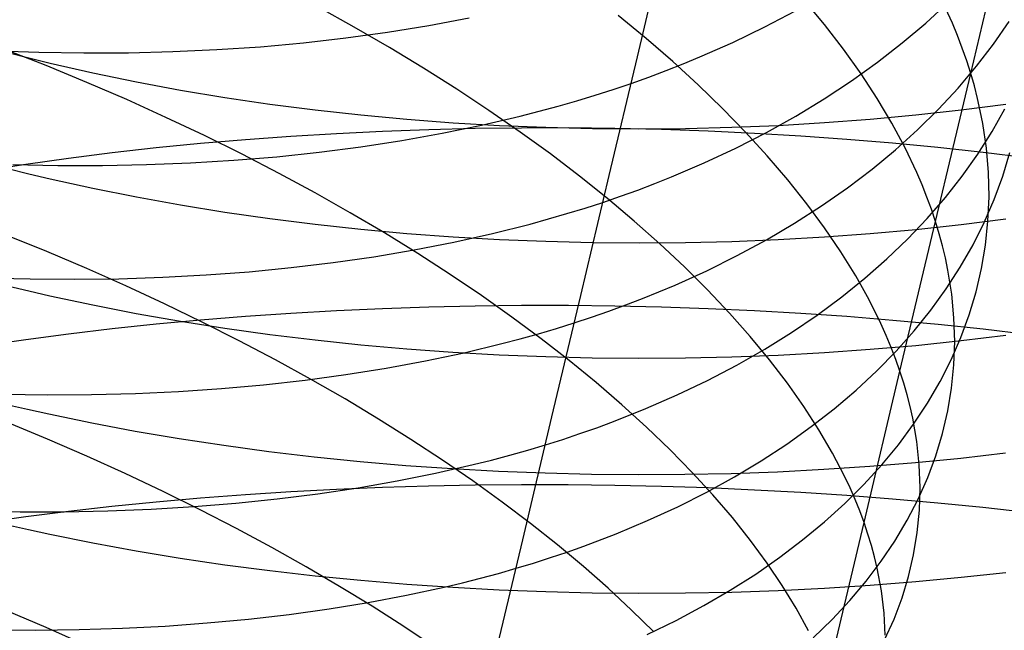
# Model space of a CAD drawing. Extents: x -383 to 1849, y -1185 to -529.
# Tile 363 of 656: x 244.15 to 254.54, y -978.94 to -972.5. Entities that reach past the tile are written whole.
import ezdxf

# ---------------------------------------------------------------- set-up
doc = ezdxf.new("R2010")
doc.units = 0
doc.layers.add('PREDEFINITO', color=7, linetype='CONTINUOUS')

msp = doc.modelspace()

# ---------------------------------------------------------------- linework, layer by layer
at = {"layer": 'PREDEFINITO'}
for p, q in [((254.189, -973.067, 494.89), (254.919, -969.988, 496.728)), ((250.671, -972.893, 511.34), (250.963, -971.658, 512.224)), ((253.995, -972.535, 494.097), (253.873, -972.268, 493.708)), ((247.683, -972.578, 484.921), (247.304, -972.368, 484.692)), ((252.646, -972.552, 490.941), (252.432, -972.293, 490.584)), ((253.714, -972.535, 506.92), (253.95, -972.317, 506.548)), ((248.469, -972.562, 513.817), (248.896, -972.482, 513.593)), ((250.763, -972.698, 488.02), (250.469, -972.456, 487.709)), ((252.014, -972.577, 510.234), (252.338, -972.405, 509.911)), ((248.053, -972.792, 485.163), (247.683, -972.578, 484.921)), ((248.034, -972.633, 514.031), (248.469, -972.562, 513.817)), ((251.678, -972.739, 510.548), (252.014, -972.577, 510.234)), ((252.846, -972.812, 491.304), (252.646, -972.552, 490.941)), ((253.466, -972.746, 507.287), (253.714, -972.535, 506.92)), ((254.049, -972.668, 494.293), (253.995, -972.535, 494.097)), ((254.43, -972.758, 504.1), (254.596, -972.518, 503.703)), ((247.145, -972.744, 514.427), (247.593, -972.693, 514.234)), ((247.593, -972.693, 514.234), (248.034, -972.633, 514.031)), ((251.044, -972.942, 488.34), (250.763, -972.698, 488.02)), ((254.1, -972.801, 494.491), (254.049, -972.668, 494.293)), ((246.232, -972.816, 514.78), (246.691, -972.785, 514.609)), ((246.691, -972.785, 514.609), (247.145, -972.744, 514.427)), ((248.414, -973.01, 485.416), (248.053, -972.792, 485.163)), ((251.331, -972.893, 510.854), (251.678, -972.739, 510.548)), ((253.031, -973.072, 491.674), (252.846, -972.812, 491.304)), ((253.204, -972.95, 507.649), (253.466, -972.746, 507.287)), ((254.147, -972.934, 494.69), (254.1, -972.801, 494.491)), ((254.25, -972.992, 504.494), (254.43, -972.758, 504.1)), ((243.873, -972.826, 515.468), (244.352, -972.843, 515.353)), ((244.431, -972.985, 482.715), (243.996, -972.815, 482.576)), ((244.025, -972.847, 637.009), (244.247, -972.904, 636.927)), ((244.247, -972.904, 636.927), (244.471, -972.959, 636.848)), ((244.352, -972.843, 515.353), (244.827, -972.851, 515.226)), ((244.827, -972.851, 515.226), (245.299, -972.849, 515.089)), ((245.299, -972.849, 515.089), (245.768, -972.837, 514.94)), ((245.768, -972.837, 514.94), (246.232, -972.816, 514.78)), ((250.373, -974.144, 510.479), (250.671, -972.893, 511.34)), ((251.154, -972.966, 511.004), (251.331, -972.893, 510.854)), ((244.86, -973.162, 482.869), (244.431, -972.985, 482.715)), ((244.471, -972.959, 636.848), (244.924, -973.062, 636.701)), ((248.764, -973.232, 485.68), (248.414, -973.01, 485.416)), ((250.973, -973.037, 511.152), (251.154, -972.966, 511.004)), ((251.313, -973.188, 488.669), (251.044, -972.942, 488.34)), ((252.93, -973.146, 508.004), (253.204, -972.95, 507.649)), ((254.056, -973.221, 504.885), (254.25, -972.992, 504.494)), ((254.189, -973.067, 494.89), (254.147, -972.934, 494.69)), ((244.924, -973.062, 636.701), (245.383, -973.156, 636.566)), ((250.605, -973.172, 511.44), (250.79, -973.106, 511.297)), ((250.79, -973.106, 511.297), (250.973, -973.037, 511.152)), ((253.202, -973.332, 492.051), (253.031, -973.072, 491.674)), ((253.818, -974.63, 494.016), (254.189, -973.067, 494.89)), ((254.227, -973.199, 495.091), (254.189, -973.067, 494.89)), ((245.281, -973.344, 483.037), (244.86, -973.162, 482.869)), ((245.383, -973.156, 636.566), (245.848, -973.243, 636.445)), ((250.416, -973.236, 511.58), (250.605, -973.172, 511.44)), ((251.569, -973.437, 489.006), (251.313, -973.188, 488.669)), ((252.643, -973.336, 508.353), (252.93, -973.146, 508.004)), ((253.849, -973.444, 505.271), (254.056, -973.221, 504.885)), ((254.261, -973.331, 495.293), (254.227, -973.199, 495.091)), ((245.848, -973.243, 636.445), (246.318, -973.321, 636.337)), ((246.318, -973.321, 636.337), (246.792, -973.391, 636.243)), ((249.104, -973.457, 485.955), (248.764, -973.232, 485.68)), ((250.031, -973.356, 511.853), (250.225, -973.297, 511.718)), ((250.225, -973.297, 511.718), (250.416, -973.236, 511.58)), ((254.29, -973.463, 495.495), (254.261, -973.331, 495.293)), ((245.694, -973.531, 483.219), (245.281, -973.344, 483.037)), ((246.792, -973.391, 636.243), (247.271, -973.452, 636.161)), ((249.435, -973.517, 512.244), (249.835, -973.412, 511.986)), ((249.835, -973.412, 511.986), (250.031, -973.356, 511.853)), ((252.344, -973.517, 508.696), (252.643, -973.336, 508.353)), ((253.357, -973.593, 492.433), (253.202, -973.332, 492.051)), ((254.088, -973.451, 636.376), (254.561, -973.39, 636.487)), ((246.1, -973.723, 483.413), (245.694, -973.531, 483.219)), ((247.271, -973.452, 636.161), (247.753, -973.505, 636.092)), ((247.753, -973.505, 636.092), (248.238, -973.551, 636.037)), ((249.027, -973.613, 512.493), (249.435, -973.517, 512.244)), ((249.434, -973.686, 486.24), (249.104, -973.457, 485.955)), ((251.812, -973.686, 489.352), (251.569, -973.437, 489.006)), ((252.034, -973.69, 509.031), (252.344, -973.517, 508.696)), ((253.129, -973.549, 636.192), (253.61, -973.504, 636.278)), ((253.61, -973.504, 636.278), (254.088, -973.451, 636.376)), ((253.628, -973.662, 505.654), (253.849, -973.444, 505.271)), ((254.316, -973.594, 495.699), (254.29, -973.463, 495.495)), ((254.414, -973.681, 502.411), (254.55, -973.44, 502.005)), ((248.238, -973.551, 636.037), (248.725, -973.587, 635.994)), ((248.609, -973.699, 512.731), (249.027, -973.613, 512.493)), ((248.725, -973.587, 635.994), (249.214, -973.616, 635.965)), ((249.214, -973.616, 635.965), (249.705, -973.636, 635.948)), ((249.705, -973.636, 635.948), (250.196, -973.648, 635.945)), ((251.178, -973.648, 635.976), (251.669, -973.636, 636.011)), ((251.669, -973.636, 636.011), (252.157, -973.615, 636.058)), ((252.157, -973.615, 636.058), (252.644, -973.586, 636.119)), ((252.644, -973.586, 636.119), (253.129, -973.549, 636.192)), ((253.496, -973.853, 492.821), (253.357, -973.593, 492.433)), ((254.354, -973.855, 496.109), (254.316, -973.594, 495.699)), ((246.498, -973.92, 483.621), (246.1, -973.723, 483.413)), ((247.012, -973.732, 669.709), (246.534, -973.767, 669.603)), ((247.495, -973.703, 669.802), (247.012, -973.732, 669.709)), ((247.98, -973.679, 669.88), (247.495, -973.703, 669.802)), ((248.468, -973.662, 669.945), (247.98, -973.679, 669.88)), ((248.184, -973.775, 512.958), (248.609, -973.699, 512.731)), ((248.957, -973.65, 669.996), (248.468, -973.662, 669.945)), ((249.449, -973.644, 670.032), (248.957, -973.65, 669.996)), ((249.752, -973.917, 486.536), (249.434, -973.686, 486.24)), ((249.941, -973.643, 670.055), (249.449, -973.644, 670.032)), ((250.433, -973.649, 670.063), (249.941, -973.643, 670.055)), ((250.196, -973.648, 635.945), (250.687, -973.652, 635.954)), ((250.925, -973.66, 670.057), (250.433, -973.649, 670.063)), ((250.687, -973.652, 635.954), (251.178, -973.648, 635.976)), ((251.417, -973.677, 670.038), (250.925, -973.66, 670.057)), ((251.907, -973.7, 670.004), (251.417, -973.677, 670.038)), ((251.711, -973.856, 509.358), (252.034, -973.69, 509.031)), ((252.042, -973.938, 489.705), (251.812, -973.686, 489.352)), ((252.395, -973.729, 669.955), (251.907, -973.7, 670.004)), ((252.881, -973.763, 669.893), (252.395, -973.729, 669.955)), ((253.394, -973.872, 506.032), (253.628, -973.662, 505.654)), ((254.264, -973.919, 502.816), (254.414, -973.681, 502.411)), ((246.06, -973.808, 669.483), (245.59, -973.854, 669.349)), ((246.534, -973.767, 669.603), (246.06, -973.808, 669.483)), ((247.311, -973.899, 513.382), (247.751, -973.842, 513.175)), ((247.751, -973.842, 513.175), (248.184, -973.775, 512.958)), ((253.364, -973.804, 669.816), (252.881, -973.763, 669.893)), ((253.843, -973.85, 669.725), (253.364, -973.804, 669.816)), ((254.319, -973.902, 669.62), (253.843, -973.85, 669.725)), ((245.126, -973.906, 669.201), (244.667, -973.964, 669.04)), ((245.59, -973.854, 669.349), (245.126, -973.906, 669.201)), ((246.412, -973.983, 513.762), (246.864, -973.946, 513.577)), ((246.888, -974.122, 483.841), (246.498, -973.92, 483.621)), ((246.864, -973.946, 513.577), (247.311, -973.899, 513.382)), ((250.06, -974.151, 486.841), (249.752, -973.917, 486.536)), ((251.377, -974.012, 509.677), (251.711, -973.856, 509.358)), ((252.257, -974.19, 490.065), (252.042, -973.938, 489.705)), ((253.147, -974.077, 506.404), (253.394, -973.872, 506.032)), ((253.62, -974.113, 493.214), (253.496, -973.853, 492.821)), ((254.1, -974.151, 503.218), (254.264, -973.919, 502.816)), ((254.789, -973.959, 669.5), (254.319, -973.902, 669.62)), ((254.376, -974.114, 496.522), (254.354, -973.855, 496.109)), ((254.526, -974.15, 499.9), (254.601, -973.9, 499.485)), ((244.215, -974.028, 668.865), (243.77, -974.097, 668.676)), ((244.078, -974.029, 514.518), (244.552, -974.039, 514.39)), ((244.667, -973.964, 669.04), (244.215, -974.028, 668.865)), ((244.552, -974.039, 514.39), (245.024, -974.039, 514.25)), ((245.024, -974.039, 514.25), (245.491, -974.03, 514.098)), ((245.491, -974.03, 514.098), (245.954, -974.012, 513.936)), ((245.954, -974.012, 513.936), (246.412, -973.983, 513.762)), ((251.031, -974.16, 509.987), (251.377, -974.012, 509.677)), ((244.025, -974.071, 637.842), (244.247, -974.126, 637.759)), ((244.247, -974.126, 637.759), (244.471, -974.179, 637.679)), ((247.268, -974.327, 484.073), (246.888, -974.122, 483.841)), ((250.355, -974.387, 487.155), (250.06, -974.151, 486.841)), ((250.072, -975.411, 509.643), (250.373, -974.144, 510.479)), ((250.854, -974.23, 510.139), (251.031, -974.16, 509.987)), ((252.887, -974.274, 506.771), (253.147, -974.077, 506.404)), ((253.675, -974.243, 493.413), (253.62, -974.113, 493.214)), ((253.921, -974.378, 503.618), (254.1, -974.151, 503.218)), ((254.382, -974.371, 496.938), (254.376, -974.114, 496.522)), ((254.437, -974.396, 500.316), (254.526, -974.15, 499.9)), ((244.471, -974.179, 637.679), (244.924, -974.279, 637.53)), ((250.674, -974.298, 510.289), (250.854, -974.23, 510.139)), ((252.459, -974.442, 490.433), (252.257, -974.19, 490.065)), ((253.727, -974.372, 493.613), (253.675, -974.243, 493.413)), ((244.924, -974.279, 637.53), (245.383, -974.371, 637.393)), ((247.639, -974.537, 484.318), (247.268, -974.327, 484.073)), ((250.306, -974.428, 510.581), (250.491, -974.364, 510.436)), ((250.491, -974.364, 510.436), (250.674, -974.298, 510.289)), ((252.615, -974.464, 507.132), (252.887, -974.274, 506.771)), ((245.383, -974.371, 637.393), (245.848, -974.455, 637.271)), ((245.848, -974.455, 637.271), (246.318, -974.531, 637.161)), ((250.118, -974.489, 510.723), (250.306, -974.428, 510.581)), ((250.638, -974.626, 487.479), (250.355, -974.387, 487.155)), ((252.33, -974.647, 507.486), (252.615, -974.464, 507.132)), ((252.646, -974.696, 490.807), (252.459, -974.442, 490.433)), ((253.774, -974.501, 493.814), (253.727, -974.372, 493.613)), ((253.729, -974.599, 504.013), (253.921, -974.378, 503.618)), ((254.332, -974.639, 500.73), (254.437, -974.396, 500.316)), ((254.371, -974.626, 497.355), (254.382, -974.371, 496.938)), ((246.318, -974.531, 637.161), (246.792, -974.599, 637.065)), ((248.001, -974.751, 484.574), (247.639, -974.537, 484.318)), ((249.734, -974.603, 511), (249.927, -974.547, 510.863)), ((249.927, -974.547, 510.863), (250.118, -974.489, 510.723)), ((253.818, -974.63, 494.016), (253.774, -974.501, 493.814)), ((246.792, -974.599, 637.065), (247.271, -974.659, 636.982)), ((247.271, -974.659, 636.982), (247.753, -974.711, 636.912)), ((249.14, -974.758, 511.397), (249.538, -974.657, 511.135)), ((249.538, -974.657, 511.135), (249.734, -974.603, 511)), ((250.909, -974.867, 487.811), (250.638, -974.626, 487.479)), ((252.033, -974.823, 507.834), (252.33, -974.647, 507.486)), ((253.442, -976.21, 493.173), (253.818, -974.63, 494.016)), ((253.523, -974.815, 504.405), (253.729, -974.599, 504.013)), ((253.61, -974.714, 637.097), (254.088, -974.662, 637.197)), ((253.857, -974.759, 494.219), (253.818, -974.63, 494.016)), ((254.088, -974.662, 637.197), (254.561, -974.603, 637.309)), ((254.213, -974.877, 501.143), (254.332, -974.639, 500.73)), ((254.345, -974.878, 497.774), (254.371, -974.626, 497.355)), ((244.437, -974.947, 482.04), (244.008, -974.774, 481.885)), ((247.753, -974.711, 636.912), (248.238, -974.755, 636.856)), ((248.353, -974.968, 484.841), (248.001, -974.751, 484.574)), ((248.238, -974.755, 636.856), (248.725, -974.791, 636.812)), ((248.732, -974.848, 511.648), (249.14, -974.758, 511.397)), ((252.645, -974.793, 636.937), (253.129, -974.757, 637.01)), ((252.818, -974.949, 491.187), (252.646, -974.696, 490.807)), ((253.129, -974.757, 637.01), (253.61, -974.714, 637.097)), ((253.891, -974.887, 494.423), (253.857, -974.759, 494.219)), ((248.315, -974.93, 511.889), (248.732, -974.848, 511.648)), ((248.725, -974.791, 636.812), (249.214, -974.819, 636.782)), ((249.214, -974.819, 636.782), (249.705, -974.839, 636.765)), ((249.705, -974.839, 636.765), (250.196, -974.851, 636.761)), ((250.196, -974.851, 636.761), (250.688, -974.855, 636.77)), ((250.688, -974.855, 636.77), (251.179, -974.852, 636.792)), ((251.167, -975.109, 488.152), (250.909, -974.867, 487.811)), ((251.179, -974.852, 636.792), (251.669, -974.84, 636.828)), ((251.669, -974.84, 636.828), (252.158, -974.82, 636.876)), ((251.724, -974.99, 508.174), (252.033, -974.823, 507.834)), ((252.158, -974.82, 636.876), (252.645, -974.793, 636.937)), ((253.304, -975.025, 504.792), (253.523, -974.815, 504.405)), ((253.922, -975.015, 494.628), (253.891, -974.887, 494.423)), ((254.079, -975.111, 501.555), (254.213, -974.877, 501.143)), ((254.303, -975.127, 498.194), (254.345, -974.878, 497.774)), ((244.858, -975.126, 482.209), (244.437, -974.947, 482.04)), ((247.89, -975.001, 512.12), (248.315, -974.93, 511.889)), ((248.694, -975.188, 485.118), (248.353, -974.968, 484.841)), ((251.403, -975.149, 508.506), (251.724, -974.99, 508.174)), ((252.975, -975.202, 491.574), (252.818, -974.949, 491.187)), ((247.018, -975.116, 512.549), (247.458, -975.064, 512.34)), ((247.458, -975.064, 512.34), (247.89, -975.001, 512.12)), ((253.072, -975.229, 505.175), (253.304, -975.025, 504.792)), ((253.948, -975.142, 494.834), (253.922, -975.015, 494.628)), ((245.273, -975.309, 482.391), (244.858, -975.126, 482.209)), ((245.662, -975.218, 513.111), (246.12, -975.194, 512.935)), ((246.12, -975.194, 512.935), (246.572, -975.16, 512.748)), ((246.572, -975.16, 512.748), (247.018, -975.116, 512.549)), ((249.025, -975.412, 485.407), (248.694, -975.188, 485.118)), ((251.07, -975.3, 508.83), (251.403, -975.149, 508.506)), ((251.412, -975.352, 488.501), (251.167, -975.109, 488.152)), ((253.93, -975.341, 501.964), (254.079, -975.111, 501.555)), ((253.989, -975.396, 495.249), (253.948, -975.142, 494.834)), ((254.246, -975.373, 498.615), (254.303, -975.127, 498.194)), ((243.787, -975.224, 513.701), (244.261, -975.236, 513.571)), ((244.261, -975.236, 513.571), (244.732, -975.24, 513.429)), ((244.732, -975.24, 513.429), (245.199, -975.234, 513.276)), ((245.199, -975.234, 513.276), (245.662, -975.218, 513.111)), ((250.726, -975.442, 509.145), (251.07, -975.3, 508.83)), ((252.827, -975.426, 505.552), (253.072, -975.229, 505.175)), ((253.116, -975.456, 491.966), (252.975, -975.202, 491.574)), ((244.024, -975.309, 638.652), (244.246, -975.362, 638.567)), ((244.246, -975.362, 638.567), (244.47, -975.414, 638.486)), ((245.68, -975.498, 482.587), (245.273, -975.309, 482.391)), ((251.644, -975.597, 488.858), (251.412, -975.352, 488.501)), ((253.768, -975.565, 502.371), (253.93, -975.341, 501.964)), ((254.012, -975.647, 495.667), (253.989, -975.396, 495.249)), ((254.173, -975.615, 499.035), (254.246, -975.373, 498.615)), ((244.47, -975.414, 638.486), (244.923, -975.511, 638.335)), ((244.923, -975.511, 638.335), (245.382, -975.6, 638.197)), ((246.078, -975.691, 482.796), (245.68, -975.498, 482.587)), ((249.345, -975.638, 485.705), (249.025, -975.412, 485.407)), ((249.769, -976.693, 508.833), (250.072, -975.411, 509.643)), ((250.37, -975.576, 509.45), (250.549, -975.51, 509.299)), ((250.549, -975.51, 509.299), (250.726, -975.442, 509.145)), ((252.568, -975.617, 505.924), (252.827, -975.426, 505.552)), ((253.241, -975.708, 492.363), (253.116, -975.456, 491.966)), ((245.382, -975.6, 638.197), (245.847, -975.682, 638.072)), ((247.013, -975.599, 670.518), (246.534, -975.632, 670.411)), ((247.495, -975.572, 670.611), (247.013, -975.599, 670.518)), ((247.98, -975.55, 670.69), (247.495, -975.572, 670.611)), ((248.468, -975.533, 670.755), (247.98, -975.55, 670.69)), ((248.958, -975.523, 670.806), (248.468, -975.533, 670.755)), ((249.449, -975.517, 670.842), (248.958, -975.523, 670.806)), ((249.942, -975.517, 670.865), (249.449, -975.517, 670.842)), ((250.434, -975.523, 670.873), (249.942, -975.517, 670.865)), ((250.188, -975.639, 509.6), (250.37, -975.576, 509.45)), ((250.926, -975.534, 670.867), (250.434, -975.523, 670.873)), ((251.418, -975.551, 670.847), (250.926, -975.534, 670.867)), ((251.908, -975.573, 670.813), (251.418, -975.551, 670.847)), ((251.862, -975.843, 489.222), (251.644, -975.597, 488.858)), ((252.396, -975.601, 670.764), (251.908, -975.573, 670.813)), ((252.298, -975.8, 506.29), (252.568, -975.617, 505.924)), ((252.882, -975.634, 670.701), (252.396, -975.601, 670.764)), ((253.591, -975.784, 502.774), (253.768, -975.565, 502.371)), ((254.085, -975.854, 499.456), (254.173, -975.615, 499.035)), ((245.59, -975.714, 670.155), (245.126, -975.763, 670.007)), ((246.06, -975.67, 670.29), (245.59, -975.714, 670.155)), ((245.847, -975.682, 638.072), (246.317, -975.756, 637.961)), ((246.534, -975.632, 670.411), (246.06, -975.67, 670.29)), ((246.468, -975.888, 483.018), (246.078, -975.691, 482.796)), ((249.654, -975.867, 486.014), (249.345, -975.638, 485.705)), ((249.817, -975.758, 509.891), (250.004, -975.7, 509.747)), ((250.004, -975.7, 509.747), (250.188, -975.639, 509.6)), ((253.365, -975.673, 670.623), (252.882, -975.634, 670.701)), ((253.298, -975.834, 492.564), (253.241, -975.708, 492.363)), ((253.844, -975.717, 670.531), (253.365, -975.673, 670.623)), ((254.32, -975.767, 670.425), (253.844, -975.717, 670.531)), ((254.02, -975.896, 496.087), (254.012, -975.647, 495.667)), ((244.667, -975.818, 669.844), (244.215, -975.878, 669.668)), ((245.126, -975.763, 670.007), (244.667, -975.818, 669.844)), ((246.317, -975.756, 637.961), (246.791, -975.822, 637.864)), ((246.791, -975.822, 637.864), (247.27, -975.88, 637.78)), ((249.434, -975.868, 510.172), (249.627, -975.814, 510.033)), ((249.627, -975.814, 510.033), (249.817, -975.758, 509.891)), ((252.014, -975.977, 506.649), (252.298, -975.8, 506.29)), ((253.401, -975.998, 503.174), (253.591, -975.784, 502.774)), ((254.79, -975.822, 670.304), (254.32, -975.767, 670.425)), ((244.215, -975.878, 669.668), (243.77, -975.944, 669.478)), ((246.85, -976.089, 483.252), (246.468, -975.888, 483.018)), ((247.27, -975.88, 637.78), (247.752, -975.931, 637.709)), ((248.841, -976.015, 510.575), (249.239, -975.919, 510.309)), ((249.239, -975.919, 510.309), (249.434, -975.868, 510.172)), ((249.951, -976.098, 486.332), (249.654, -975.867, 486.014)), ((252.065, -976.089, 489.593), (251.862, -975.843, 489.222)), ((253.35, -975.96, 492.766), (253.298, -975.834, 492.564)), ((253.61, -975.937, 637.894), (254.087, -975.887, 637.994)), ((253.982, -976.089, 499.875), (254.085, -975.854, 499.456)), ((254.012, -976.143, 496.509), (254.02, -975.896, 496.087)), ((254.087, -975.887, 637.994), (254.561, -975.83, 638.108)), ((247.752, -975.931, 637.709), (248.237, -975.973, 637.652)), ((248.237, -975.973, 637.652), (248.724, -976.008, 637.608)), ((248.434, -976.101, 510.83), (248.841, -976.015, 510.575)), ((248.724, -976.008, 637.608), (249.213, -976.036, 637.577)), ((251.719, -976.146, 507), (252.014, -975.977, 506.649)), ((252.157, -976.039, 637.67), (252.644, -976.012, 637.732)), ((252.644, -976.012, 637.732), (253.128, -975.978, 637.806)), ((253.128, -975.978, 637.806), (253.61, -975.937, 637.894)), ((253.197, -976.207, 503.571), (253.401, -975.998, 503.174)), ((253.398, -976.085, 492.969), (253.35, -975.96, 492.766)), ((247.222, -976.294, 483.498), (246.85, -976.089, 483.252)), ((248.019, -976.178, 511.074), (248.434, -976.101, 510.83)), ((249.213, -976.036, 637.577), (249.704, -976.056, 637.56)), ((249.704, -976.056, 637.56), (250.195, -976.068, 637.555)), ((250.236, -976.33, 486.659), (249.951, -976.098, 486.332)), ((250.195, -976.068, 637.555), (250.687, -976.072, 637.564)), ((250.687, -976.072, 637.564), (251.178, -976.069, 637.586)), ((251.178, -976.069, 637.586), (251.668, -976.057, 637.622)), ((251.668, -976.057, 637.622), (252.157, -976.039, 637.67)), ((252.254, -976.335, 489.971), (252.065, -976.089, 489.593)), ((253.442, -976.21, 493.173), (253.398, -976.085, 492.969)), ((253.865, -976.32, 500.294), (253.982, -976.089, 499.875)), ((247.595, -976.245, 511.308), (248.019, -976.178, 511.074)), ((251.411, -976.307, 507.345), (251.719, -976.146, 507)), ((252.979, -976.409, 503.962), (253.197, -976.207, 503.571)), ((253.064, -977.807, 492.362), (253.442, -976.21, 493.173)), ((253.482, -976.335, 493.379), (253.442, -976.21, 493.173)), ((253.987, -976.387, 496.933), (254.012, -976.143, 496.509)), ((246.725, -976.352, 511.744), (247.164, -976.303, 511.532)), ((247.164, -976.303, 511.532), (247.595, -976.245, 511.308)), ((247.585, -976.503, 483.756), (247.222, -976.294, 483.498)), ((250.508, -976.565, 486.995), (250.236, -976.33, 486.659)), ((251.092, -976.46, 507.681), (251.411, -976.307, 507.345)), ((252.428, -976.582, 490.356), (252.254, -976.335, 489.971)), ((253.518, -976.459, 493.585), (253.482, -976.335, 493.379)), ((253.732, -976.547, 500.71), (253.865, -976.32, 500.294)), ((244.91, -976.456, 512.481), (245.372, -976.444, 512.313)), ((245.372, -976.444, 512.313), (245.828, -976.423, 512.135)), ((245.828, -976.423, 512.135), (246.28, -976.392, 511.945)), ((246.28, -976.392, 511.945), (246.725, -976.352, 511.744)), ((252.748, -976.606, 504.349), (252.979, -976.409, 503.962)), ((253.947, -976.629, 497.357), (253.987, -976.387, 496.933)), ((243.973, -976.453, 512.78), (244.443, -976.459, 512.636)), ((244.443, -976.459, 512.636), (244.91, -976.456, 512.481)), ((247.937, -976.715, 484.025), (247.585, -976.503, 483.756)), ((250.761, -976.605, 508.009), (251.092, -976.46, 507.681)), ((253.549, -976.583, 493.792), (253.518, -976.459, 493.585)), ((253.586, -976.769, 501.125), (253.732, -976.547, 500.71)), ((244.013, -976.56, 639.44), (244.235, -976.611, 639.355)), ((244.235, -976.611, 639.355), (244.459, -976.661, 639.273)), ((250.418, -976.741, 508.328), (250.761, -976.605, 508.009)), ((250.768, -976.801, 487.34), (250.508, -976.565, 486.995)), ((252.587, -976.828, 490.746), (252.428, -976.582, 490.356)), ((252.504, -976.795, 504.731), (252.748, -976.606, 504.349)), ((253.577, -976.707, 494.001), (253.549, -976.583, 493.792)), ((253.892, -976.867, 497.783), (253.947, -976.629, 497.357)), ((244.444, -976.927, 481.419), (244.022, -976.751, 481.249)), ((244.459, -976.661, 639.273), (244.912, -976.755, 639.12)), ((244.912, -976.755, 639.12), (245.371, -976.841, 638.981)), ((248.28, -976.93, 484.305), (247.937, -976.715, 484.025)), ((249.461, -977.991, 508.048), (249.769, -976.693, 508.833)), ((250.242, -976.806, 508.484), (250.418, -976.741, 508.328)), ((253.619, -976.953, 494.42), (253.577, -976.707, 494.001)), ((245.371, -976.841, 638.981), (245.836, -976.92, 638.855)), ((250.064, -976.868, 508.638), (250.242, -976.806, 508.484)), ((251.015, -977.038, 487.692), (250.768, -976.801, 487.34)), ((252.248, -976.979, 505.107), (252.504, -976.795, 504.731)), ((252.731, -977.074, 491.142), (252.587, -976.828, 490.746)), ((253.425, -976.986, 501.537), (253.586, -976.769, 501.125)), ((244.859, -977.107, 481.604), (244.444, -976.927, 481.419)), ((245.836, -976.92, 638.855), (246.307, -976.992, 638.742)), ((248.612, -977.148, 484.595), (248.28, -976.93, 484.305)), ((249.699, -976.987, 508.938), (249.883, -976.929, 508.79)), ((249.883, -976.929, 508.79), (250.064, -976.868, 508.638)), ((253.644, -977.197, 494.842), (253.619, -976.953, 494.42)), ((253.821, -977.102, 498.208), (253.892, -976.867, 497.783)), ((246.307, -976.992, 638.742), (246.781, -977.056, 638.644)), ((246.781, -977.056, 638.644), (247.26, -977.113, 638.559)), ((249.323, -977.096, 509.228), (249.513, -977.043, 509.085)), ((249.513, -977.043, 509.085), (249.699, -976.987, 508.938)), ((251.248, -977.277, 488.053), (251.015, -977.038, 487.692)), ((251.978, -977.155, 505.476), (252.248, -976.979, 505.107)), ((253.251, -977.198, 501.946), (253.425, -976.986, 501.537)), ((254.083, -977.126, 638.771), (254.557, -977.071, 638.885)), ((245.266, -977.291, 481.801), (244.859, -977.107, 481.604)), ((247.26, -977.113, 638.559), (247.743, -977.162, 638.487)), ((247.743, -977.162, 638.487), (248.228, -977.204, 638.429)), ((248.933, -977.368, 484.896), (248.612, -977.148, 484.595)), ((248.937, -977.196, 509.508), (249.131, -977.147, 509.37)), ((249.131, -977.147, 509.37), (249.323, -977.096, 509.228)), ((251.696, -977.325, 505.839), (251.978, -977.155, 505.476)), ((252.858, -977.319, 491.544), (252.731, -977.074, 491.142)), ((253.123, -977.213, 638.582), (253.605, -977.173, 638.67)), ((253.605, -977.173, 638.67), (254.083, -977.126, 638.771)), ((253.735, -977.333, 498.633), (253.821, -977.102, 498.208)), ((248.228, -977.204, 638.429), (248.716, -977.238, 638.384)), ((248.541, -977.287, 509.777), (248.937, -977.196, 509.508)), ((248.716, -977.238, 638.384), (249.205, -977.265, 638.353)), ((249.205, -977.265, 638.353), (249.696, -977.284, 638.335)), ((251.467, -977.516, 488.421), (251.248, -977.277, 488.053)), ((251.662, -977.288, 638.396), (252.151, -977.27, 638.445)), ((252.151, -977.27, 638.445), (252.639, -977.245, 638.507)), ((252.639, -977.245, 638.507), (253.123, -977.213, 638.582)), ((253.062, -977.405, 502.351), (253.251, -977.198, 501.946)), ((253.654, -977.438, 495.266), (253.644, -977.197, 494.842)), ((245.666, -977.48, 482.012), (245.266, -977.291, 481.801)), ((247.722, -977.441, 510.284), (248.136, -977.368, 510.036)), ((248.136, -977.368, 510.036), (248.541, -977.287, 509.777)), ((249.243, -977.591, 485.207), (248.933, -977.368, 484.896)), ((249.696, -977.284, 638.335), (250.188, -977.296, 638.33)), ((250.188, -977.296, 638.33), (250.68, -977.301, 638.339)), ((250.68, -977.301, 638.339), (251.171, -977.298, 638.361)), ((251.171, -977.298, 638.361), (251.662, -977.288, 638.396)), ((251.402, -977.487, 506.195), (251.696, -977.325, 505.839)), ((252.916, -977.442, 491.747), (252.858, -977.319, 491.544)), ((253.634, -977.56, 499.058), (253.735, -977.333, 498.633)), ((246.056, -977.673, 482.235), (245.666, -977.48, 482.012)), ((247.012, -977.484, 671.29), (246.534, -977.514, 671.183)), ((247.494, -977.458, 671.384), (247.012, -977.484, 671.29)), ((247.299, -977.504, 510.521), (247.722, -977.441, 510.284)), ((247.98, -977.438, 671.463), (247.494, -977.458, 671.384)), ((248.467, -977.423, 671.528), (247.98, -977.438, 671.463)), ((248.957, -977.413, 671.579), (248.467, -977.423, 671.528)), ((249.448, -977.408, 671.616), (248.957, -977.413, 671.579)), ((249.94, -977.409, 671.639), (249.448, -977.408, 671.616)), ((250.433, -977.415, 671.647), (249.94, -977.409, 671.639)), ((250.925, -977.426, 671.641), (250.433, -977.415, 671.647)), ((251.416, -977.442, 671.62), (250.925, -977.426, 671.641)), ((251.096, -977.641, 506.543), (251.402, -977.487, 506.195)), ((251.907, -977.464, 671.585), (251.416, -977.442, 671.62)), ((252.395, -977.49, 671.536), (251.907, -977.464, 671.585)), ((252.86, -977.606, 502.752), (253.062, -977.405, 502.351)), ((252.969, -977.564, 491.951), (252.916, -977.442, 491.747)), ((253.647, -977.677, 495.693), (253.654, -977.438, 495.266)), ((245.59, -977.591, 670.926), (245.125, -977.638, 670.776)), ((246.059, -977.55, 671.061), (245.59, -977.591, 670.926)), ((246.534, -977.514, 671.183), (246.059, -977.55, 671.061)), ((246.432, -977.603, 510.962), (246.869, -977.558, 510.747)), ((246.869, -977.558, 510.747), (247.299, -977.504, 510.521)), ((249.541, -977.816, 485.528), (249.243, -977.591, 485.207)), ((251.673, -977.755, 488.796), (251.467, -977.516, 488.421)), ((252.881, -977.522, 671.472), (252.395, -977.49, 671.536)), ((253.363, -977.559, 671.394), (252.881, -977.522, 671.472)), ((253.018, -977.685, 492.156), (252.969, -977.564, 491.951)), ((253.843, -977.602, 671.302), (253.363, -977.559, 671.394)), ((253.518, -977.783, 499.481), (253.634, -977.56, 499.058)), ((243.687, -977.686, 512.013), (244.156, -977.694, 511.867)), ((244.156, -977.694, 511.867), (244.622, -977.694, 511.709)), ((244.667, -977.689, 670.612), (244.215, -977.746, 670.435)), ((244.622, -977.694, 511.709), (245.082, -977.685, 511.54)), ((245.125, -977.638, 670.776), (244.667, -977.689, 670.612)), ((245.082, -977.685, 511.54), (245.538, -977.666, 511.359)), ((245.538, -977.666, 511.359), (245.988, -977.639, 511.166)), ((245.988, -977.639, 511.166), (246.432, -977.603, 510.962)), ((246.438, -977.87, 482.471), (246.056, -977.673, 482.235)), ((250.778, -977.787, 506.884), (251.096, -977.641, 506.543)), ((252.644, -977.801, 503.149), (252.86, -977.606, 502.752)), ((253.064, -977.807, 492.362), (253.018, -977.685, 492.156)), ((253.625, -977.913, 496.121), (253.647, -977.677, 495.693)), ((254.318, -977.649, 671.194), (253.843, -977.602, 671.302)), ((254.789, -977.702, 671.072), (254.318, -977.649, 671.194)), ((244.215, -977.746, 670.435), (243.77, -977.808, 670.244)), ((250.448, -977.926, 507.215), (250.778, -977.787, 506.884)), ((251.863, -977.995, 489.178), (251.673, -977.755, 488.796)), ((253.388, -978.002, 499.902), (253.518, -977.783, 499.481)), ((244.023, -977.832, 640.196), (244.245, -977.882, 640.109)), ((244.245, -977.882, 640.109), (244.469, -977.931, 640.026)), ((246.811, -978.07, 482.719), (246.438, -977.87, 482.471)), ((249.827, -978.042, 485.857), (249.541, -977.816, 485.528)), ((252.296, -981.041, 490.834), (253.064, -977.807, 492.362)), ((252.415, -977.991, 503.541), (252.644, -977.801, 503.149)), ((253.104, -977.928, 492.57), (253.064, -977.807, 492.362)), ((244.469, -977.931, 640.026), (244.922, -978.022, 639.871)), ((249.149, -979.303, 507.288), (249.461, -977.991, 508.048)), ((250.106, -978.056, 507.538), (250.448, -977.926, 507.215)), ((252.039, -978.234, 489.566), (251.863, -977.995, 489.178)), ((252.173, -978.174, 503.928), (252.415, -977.991, 503.541)), ((253.141, -978.048, 492.778), (253.104, -977.928, 492.57)), ((253.244, -978.216, 500.321), (253.388, -978.002, 499.902)), ((253.586, -978.147, 496.55), (253.625, -977.913, 496.121)), ((244.922, -978.022, 639.871), (245.381, -978.106, 639.73)), ((245.381, -978.106, 639.73), (245.846, -978.182, 639.602)), ((247.175, -978.274, 482.979), (246.811, -978.07, 482.719)), ((250.101, -978.27, 486.196), (249.827, -978.042, 485.857)), ((249.931, -978.118, 507.696), (250.106, -978.056, 507.538)), ((253.174, -978.169, 492.988), (253.141, -978.048, 492.778)), ((245.846, -978.182, 639.602), (246.316, -978.252, 639.488)), ((249.573, -978.235, 508.005), (249.754, -978.177, 507.852)), ((249.754, -978.177, 507.852), (249.931, -978.118, 507.696)), ((251.919, -978.35, 504.309), (252.173, -978.174, 503.928)), ((253.202, -978.288, 493.198), (253.174, -978.169, 492.988)), ((253.533, -978.377, 496.98), (253.586, -978.147, 496.55)), ((246.316, -978.252, 639.488), (246.79, -978.314, 639.388)), ((246.79, -978.314, 639.388), (247.269, -978.369, 639.302)), ((247.528, -978.481, 483.25), (247.175, -978.274, 482.979)), ((249.204, -978.343, 508.303), (249.39, -978.29, 508.155)), ((249.39, -978.29, 508.155), (249.573, -978.235, 508.005)), ((250.362, -978.5, 486.543), (250.101, -978.27, 486.196)), ((252.2, -978.473, 489.961), (252.039, -978.234, 489.566)), ((253.085, -978.426, 500.738), (253.244, -978.216, 500.321)), ((253.246, -978.526, 493.622), (253.202, -978.288, 493.198)), ((247.269, -978.369, 639.302), (247.751, -978.416, 639.229)), ((247.751, -978.416, 639.229), (248.236, -978.457, 639.17)), ((248.823, -978.442, 508.591), (249.015, -978.393, 508.448)), ((249.015, -978.393, 508.448), (249.204, -978.343, 508.303)), ((251.651, -978.52, 504.683), (251.919, -978.35, 504.309)), ((253.464, -978.603, 497.41), (253.533, -978.377, 496.98)), ((253.609, -978.43, 639.413), (254.087, -978.385, 639.516)), ((254.087, -978.385, 639.516), (254.561, -978.333, 639.631)), ((247.872, -978.691, 483.532), (247.528, -978.481, 483.25)), ((248.234, -978.573, 509.004), (248.63, -978.488, 508.731)), ((248.236, -978.457, 639.17), (248.723, -978.49, 639.125)), ((248.63, -978.488, 508.731), (248.823, -978.442, 508.591)), ((248.723, -978.49, 639.125), (249.213, -978.517, 639.093)), ((249.213, -978.517, 639.093), (249.703, -978.536, 639.075)), ((250.61, -978.731, 486.899), (250.362, -978.5, 486.543)), ((251.371, -978.683, 505.051), (251.651, -978.52, 504.683)), ((251.668, -978.54, 639.137), (252.157, -978.523, 639.186)), ((252.157, -978.523, 639.186), (252.644, -978.499, 639.249)), ((252.345, -978.712, 490.361), (252.2, -978.473, 489.961)), ((252.644, -978.499, 639.249), (253.128, -978.468, 639.324)), ((252.912, -978.63, 501.152), (253.085, -978.426, 500.738)), ((253.128, -978.468, 639.324), (253.609, -978.43, 639.413)), ((253.274, -978.762, 494.048), (253.246, -978.526, 493.622)), ((247.83, -978.65, 509.265), (248.234, -978.573, 509.004)), ((249.703, -978.536, 639.075), (250.195, -978.548, 639.07)), ((250.195, -978.548, 639.07), (250.686, -978.552, 639.079)), ((250.686, -978.552, 639.079), (251.177, -978.55, 639.101)), ((251.177, -978.55, 639.101), (251.668, -978.54, 639.137)), ((252.725, -978.829, 501.562), (252.912, -978.63, 501.152)), ((253.38, -978.827, 497.84), (253.464, -978.603, 497.41)), ((246.995, -978.776, 509.756), (247.416, -978.717, 509.516)), ((247.416, -978.717, 509.516), (247.83, -978.65, 509.265)), ((248.204, -978.903, 483.825), (247.872, -978.691, 483.532)), ((250.845, -978.962, 487.262), (250.61, -978.731, 486.899)), ((251.079, -978.839, 505.411), (251.371, -978.683, 505.051)), ((252.475, -978.95, 490.767), (252.345, -978.712, 490.361)), ((244.43, -978.915, 480.848), (244.014, -978.739, 480.662)), ((246.129, -978.867, 510.203), (246.565, -978.826, 509.985)), ((246.565, -978.826, 509.985), (246.995, -978.776, 509.756)), ((250.774, -978.987, 505.764), (251.079, -978.839, 505.411)), ((252.525, -979.023, 501.967), (252.725, -978.829, 501.562)), ((253.285, -978.996, 494.477), (253.274, -978.762, 494.048)), ((253.28, -979.046, 498.269), (253.38, -978.827, 497.84)), ((243.855, -978.94, 511.118), (244.32, -978.943, 510.959)), ((244.32, -978.943, 510.959), (244.78, -978.937, 510.787)), ((244.839, -979.096, 481.047), (244.43, -978.915, 480.848)), ((244.78, -978.937, 510.787), (245.235, -978.922, 510.604)), ((245.235, -978.922, 510.604), (245.685, -978.899, 510.409)), ((245.685, -978.899, 510.409), (246.129, -978.867, 510.203)), ((248.526, -979.117, 484.128), (248.204, -978.903, 483.825))]:
    msp.add_line(p, q, dxfattribs=at)

doc.saveas('drawing.dxf')
